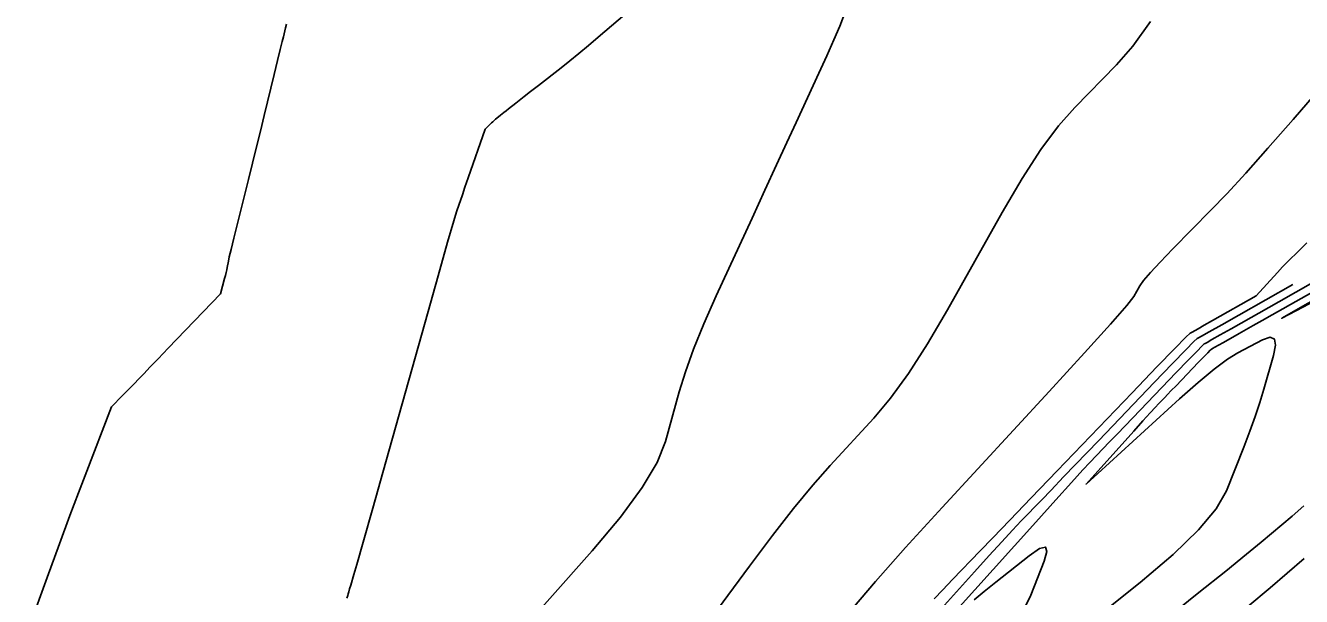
# Model space of a CAD drawing. Extents: x 2079879 to 2092887, y 778083 to 784051.
# Drawn here: x 2084025.9 to 2084103, y 780932.5 to 780967 of the extents above; entities that cross this region are included whole.
import ezdxf

# ---------------------------------------------------------------- set-up
doc = ezdxf.new("R2010")
doc.units = 0
doc.layers.add('DT_X_Contour_Major', color=7, linetype='Continuous')
doc.layers.add('DT_X_Contour_Minor', color=7, linetype='Continuous')

msp = doc.modelspace()

# ---------------------------------------------------------------- linework, layer by layer
at = {"layer": 'DT_X_Contour_Major'}
for points in [[(2084062.117, 780967.704), (2084060.507, 780966.33), (2084059.915, 780965.828), (2084059.344, 780965.355), (2084058.795, 780964.91), (2084058.267, 780964.492), (2084056.891, 780963.416), (2084056.418, 780963.047), (2084056.035, 780962.747), (2084055.739, 780962.516), (2084055.533, 780962.354), (2084055.099, 780962.015), (2084054.947, 780961.896), (2084054.815, 780961.791), (2084054.703, 780961.701), (2084054.611, 780961.627), (2084054.394, 780961.447), (2084054.313, 780961.378), (2084054.232, 780961.307), (2084054.15, 780961.232), (2084054.068, 780961.155), (2084053.688, 780960.787), (2084052.663, 780957.843), (2084052.463, 780957.27), (2084052.304, 780956.813), (2084052.185, 780956.471), (2084052.106, 780956.245), (2084051.95, 780955.796), (2084051.787, 780955.253), (2084051.417, 780953.962), (2084050.839, 780951.921), (2084050.052, 780949.131), (2084047.679, 780940.692), (2084046.891, 780937.893), (2084046.308, 780935.824), (2084045.929, 780934.485), (2084045.755, 780933.878), (2084045.564, 780933.23), (2084045.499, 780933.01), (2084045.448, 780932.835), (2084045.409, 780932.704), (2084045.384, 780932.618), (2084045.334, 780932.449)], [(2084102.435, 780951.394), (2084099.176, 780949.553), (2084098.141, 780948.968), (2084097.392, 780948.544), (2084096.928, 780948.282), (2084096.75, 780948.182), (2084096.657, 780948.129), (2084096.469, 780947.948), (2084095.975, 780947.445), (2084095.176, 780946.619), (2084094.072, 780945.47), (2084090.719, 780941.978), (2084088.601, 780939.773), (2084087.841, 780938.981), (2084087.279, 780938.395), (2084086.046, 780937.111), (2084085.523, 780936.558), (2084084.878, 780935.861), (2084084.112, 780935.02), (2084083.224, 780934.036), (2084080.694, 780931.221)]]:
    msp.add_lwpolyline(points, dxfattribs=at)
at = {"layer": 'DT_X_Contour_Minor'}
for points in [[(2084075.373, 780967.739), (2084075.085, 780967.009), (2084074.731, 780966.168), (2084074.311, 780965.217), (2084073.826, 780964.155), (2084072.446, 780961.176), (2084071.891, 780959.978), (2084071.264, 780958.618), (2084070.564, 780957.096), (2084069.791, 780955.412), (2084067.633, 780950.707), (2084066.886, 780949.022), (2084066.265, 780947.496), (2084065.769, 780946.128), (2084065.398, 780944.919), (2084064.576, 780941.907), (2084064.067, 780940.648), (2084063.158, 780939.13), (2084061.846, 780937.352), (2084060.134, 780935.316), (2084055.033, 780929.54)], [(2084093.837, 780967.29), (2084092.781, 780965.803), (2084091.798, 780964.664), (2084089.272, 780962.093), (2084088.288, 780960.973), (2084087.231, 780959.544), (2084086.101, 780957.803), (2084084.898, 780955.753), (2084081.592, 780949.871), (2084080.383, 780947.807), (2084079.238, 780946.026), (2084078.155, 780944.529), (2084077.135, 780943.315), (2084074.5, 780940.456), (2084073.454, 780939.273), (2084072.294, 780937.867), (2084071.02, 780936.239), (2084069.632, 780934.388), (2084065.777, 780929.156)], [(2084041.688, 780967.125), (2084041.637, 780966.911), (2084041.501, 780966.367), (2084041.429, 780966.071), (2084041.313, 780965.594), (2084041.153, 780964.934), (2084040.949, 780964.092), (2084040.347, 780961.604), (2084040.119, 780960.663), (2084039.884, 780959.706), (2084039.644, 780958.733), (2084039.398, 780957.745), (2084038.735, 780955.087), (2084038.514, 780954.197), (2084038.348, 780953.521), (2084038.237, 780953.059), (2084038.182, 780952.81), (2084038.108, 780952.432), (2084038.077, 780952.283), (2084038.04, 780952.12), (2084037.997, 780951.944), (2084037.948, 780951.754), (2084037.703, 780950.836), (2084034.545, 780947.547), (2084033.932, 780946.908), (2084033.446, 780946.402), (2084033.087, 780946.029), (2084032.856, 780945.788), (2084032.408, 780945.322), (2084032.243, 780945.151), (2084032.085, 780944.987), (2084031.934, 780944.831), (2084031.789, 780944.682), (2084031.127, 780944.002), (2084029.531, 780939.864), (2084029.132, 780938.813), (2084028.619, 780937.434), (2084027.991, 780935.727), (2084027.249, 780933.691), (2084025.118, 780927.826)], [(2084106.767, 780966.36), (2084102.448, 780961.373), (2084100.924, 780959.628), (2084099.589, 780958.131), (2084098.444, 780956.882), (2084097.489, 780955.882), (2084095.195, 780953.547), (2084094.426, 780952.751), (2084093.838, 780952.114), (2084093.431, 780951.636), (2084093.205, 780951.316), (2084092.846, 780950.677), (2084092.425, 780950.138), (2084091.432, 780949.003), (2084089.868, 780947.271), (2084087.731, 780944.941), (2084081.27, 780937.933), (2084079.053, 780935.502), (2084077.246, 780933.463), (2084075.851, 780931.816)], [(2084113.176, 780955.869), (2084101.769, 780949.357), (2084108.834, 780953.06)], [(2084103.28, 780953.911), (2084102.708, 780953.358), (2084102.222, 780952.877), (2084101.821, 780952.467), (2084101.505, 780952.128), (2084100.23, 780950.711), (2084097.588, 780949.219), (2084097.087, 780948.936), (2084096.715, 780948.726), (2084096.361, 780948.526), (2084096.235, 780948.454), (2084095.981, 780948.21), (2084095.315, 780947.53), (2084094.235, 780946.414), (2084092.743, 780944.863), (2084088.213, 780940.145), (2084086.649, 780938.516), (2084085.353, 780937.166), (2084084.326, 780936.096), (2084083.567, 780935.305), (2084081.901, 780933.571), (2084081.312, 780932.954), (2084080.794, 780932.406)], [(2084103.787, 780951.594), (2084102.611, 780950.929), (2084101.6, 780950.358), (2084098.714, 780948.728), (2084098.042, 780948.348), (2084097.556, 780948.073), (2084097.255, 780947.903), (2084097.139, 780947.838), (2084097.079, 780947.804), (2084096.957, 780947.686), (2084096.636, 780947.359), (2084096.118, 780946.823), (2084095.401, 780946.078), (2084093.224, 780943.811), (2084091.85, 780942.379), (2084091.356, 780941.865), (2084090.991, 780941.485), (2084090.191, 780940.652), (2084089.761, 780940.192), (2084089.071, 780939.438), (2084088.122, 780938.389), (2084086.912, 780937.046), (2084080.662, 780930.09)], [(2084103.765, 780951.019), (2084102.941, 780950.552), (2084101.198, 780949.568), (2084100.583, 780949.22), (2084100.043, 780948.915), (2084099.189, 780948.432), (2084098.252, 780947.903), (2084097.943, 780947.729), (2084097.72, 780947.602), (2084097.581, 780947.524), (2084097.5, 780947.478), (2084097.444, 780947.424), (2084097.297, 780947.274), (2084097.059, 780947.028), (2084096.729, 780946.686), (2084095.384, 780945.284), (2084095.098, 780944.986), (2084094.871, 780944.75), (2084094.704, 780944.575), (2084094.336, 780944.192), (2084094.138, 780943.981), (2084093.821, 780943.635), (2084093.385, 780943.153), (2084092.829, 780942.536), (2084089.958, 780939.34), (2084095.597, 780944.486), (2084096.724, 780945.487), (2084097.687, 780946.285), (2084098.487, 780946.881), (2084099.123, 780947.273), (2084100.603, 780948.049), (2084101.061, 780948.208), (2084101.326, 780948.103), (2084101.397, 780947.736), (2084101.275, 780947.105), (2084100.692, 780945.07), (2084100.452, 780944.279), (2084100.169, 780943.432), (2084099.842, 780942.529), (2084099.473, 780941.57), (2084098.43, 780938.938), (2084097.811, 780937.851), (2084096.736, 780936.567), (2084095.204, 780935.085), (2084093.215, 780933.405), (2084087.304, 780928.661)], [(2084103.103, 780938.025), (2084102.393, 780937.404), (2084100.518, 780935.838), (2084099.632, 780935.107), (2084098.383, 780934.09), (2084096.769, 780932.786), (2084094.791, 780931.196)], [(2084083.195, 780932.356), (2084083.799, 780932.851), (2084084.504, 780933.416), (2084086.52, 780935.015), (2084087.143, 780935.444), (2084087.501, 780935.531), (2084087.595, 780935.275), (2084087.423, 780934.678), (2084086.611, 780932.627), (2084086.251, 780931.88)], [(2084103.111, 780934.855), (2084101.066, 780933.066), (2084095.665, 780928.555)]]:
    msp.add_lwpolyline(points, dxfattribs=at)

doc.saveas('drawing.dxf')
